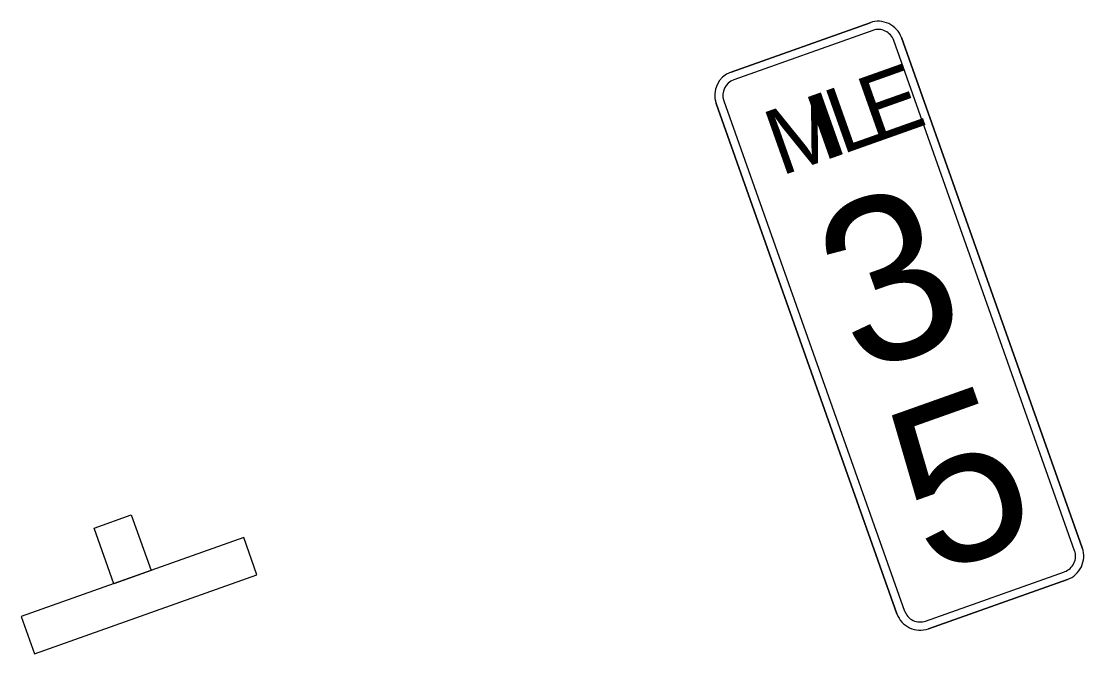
# Model space of a CAD drawing. Extents: x 1581789 to 1622364, y 1043167 to 1103486.
# Drawn here: x 1612894.2 to 1612948.2, y 1087651.5 to 1087683.6 of the extents above; entities that cross this region are included whole.
import ezdxf

# ---------------------------------------------------------------- set-up
doc = ezdxf.new("R2010")
doc.units = 0
doc.layers.add('RD_PD_ALT1_TX', color=7, linetype='Continuous')

msp = doc.modelspace()

# ---------------------------------------------------------------- linework, layer by layer
at = {"layer": 'RD_PD_ALT1_TX'}
for points in [[(1612937.322, 1087683.522), (1612930.254, 1087681.014)], [(1612930.254, 1087681.014), (1612937.322, 1087683.522)], [(1612937.462, 1087683.129), (1612930.393, 1087680.621)], [(1612948.113, 1087656.844), (1612938.918, 1087682.762)], [(1612938.918, 1087682.762), (1612948.113, 1087656.844)], [(1612947.721, 1087656.705), (1612938.526, 1087682.622)], [(1612929.887, 1087679.557), (1612939.081, 1087653.64)], [(1612929.494, 1087679.418), (1612938.689, 1087653.501)], [(1612938.689, 1087653.501), (1612929.494, 1087679.418)], [(1612940.145, 1087653.133), (1612947.214, 1087655.641)], [(1612940.285, 1087652.741), (1612947.353, 1087655.248)], [(1612947.353, 1087655.248), (1612940.285, 1087652.741)]]:
    msp.add_lwpolyline(points, dxfattribs=at)
for points in [[(1612897.883, 1087657.858), (1612899.768, 1087658.527), (1612900.771, 1087655.699), (1612898.887, 1087655.031)], [(1612894.843, 1087651.474), (1612906.152, 1087655.486), (1612905.484, 1087657.371), (1612894.174, 1087653.359)]]:
    msp.add_lwpolyline(points, close=True, dxfattribs=at)
for centre, radius, start, end in [((1612937.74, 1087682.344), 1.25, 19.5335, 109.5337), ((1612937.74, 1087682.344), 1.25, 19.5335, 109.5337), ((1612937.74, 1087682.344), 0.833, 19.5335, 109.5337), ((1612930.672, 1087679.836), 1.25, 109.5337, 199.5334), ((1612930.672, 1087679.836), 1.25, 109.5337, 199.5334), ((1612930.672, 1087679.836), 0.833, 109.5337, 199.5334), ((1612946.935, 1087656.427), 1.25, 289.5336, 19.5338), ((1612946.935, 1087656.427), 1.25, 289.5336, 19.5338), ((1612946.935, 1087656.427), 0.833, 289.5336, 19.5338), ((1612939.867, 1087653.919), 0.833, 199.5334, 289.5336), ((1612939.867, 1087653.919), 1.25, 199.5334, 289.5336), ((1612939.867, 1087653.919), 1.25, 199.5334, 289.5336)]:
    msp.add_arc(centre, radius, start, end, dxfattribs=at)

# ---------------------------------------------------------------- texts
for s, height, p in [('E', 3.333, (1612937.517, 1087677.401)), ('L', 3.333, (1612935.867, 1087676.816)), ('M', 3.333, (1612932.782, 1087675.722)), ('I', 3.333, (1612934.89, 1087676.469)), ('3', 8.333, (1612936.723, 1087665.625)), ('5', 8.333, (1612940.345, 1087655.415))]:
    msp.add_text(s, height=height, rotation=19.5335, dxfattribs=at).set_placement(p)

doc.saveas('drawing.dxf')
